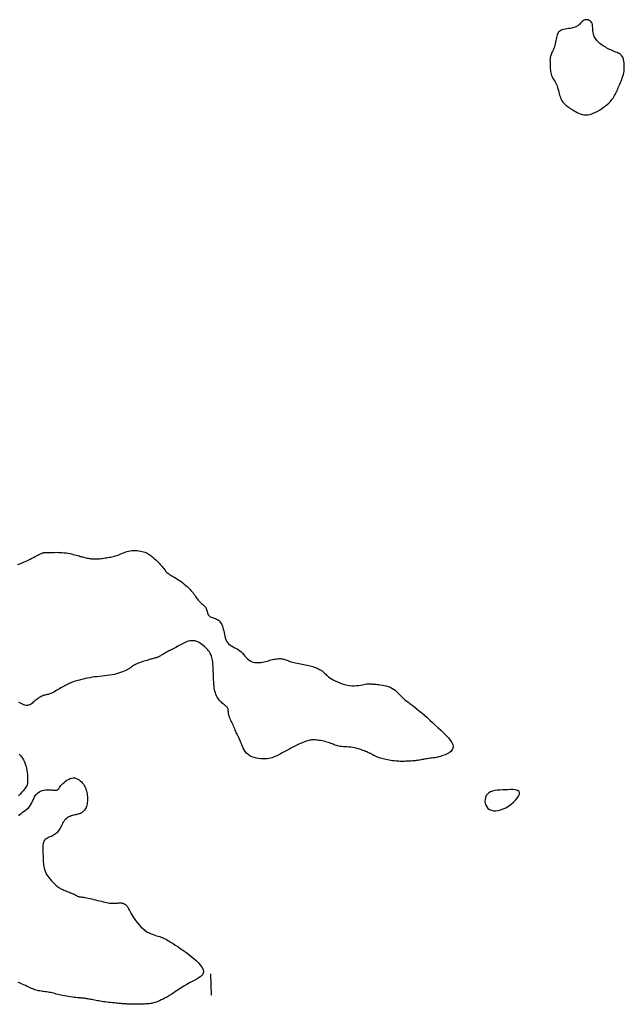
# Model space of a CAD drawing. Header units: millimetres. Extents: x 32690613 to 32693367, y 5343692 to 5344708.
# Tile 825 of 1009: x 32693111 to 32693139, y 5344178 to 5344223. Entities that reach past the tile are written whole.
import ezdxf

# ---------------------------------------------------------------- set-up
doc = ezdxf.new("R2010")
doc.units = ezdxf.units.MM
doc.header["$LTSCALE"] = 20
doc.layers.add('02-DGM_HL_492.00', color=82, linetype='Continuous')

msp = doc.modelspace()

# ---------------------------------------------------------------- linework, layer by layer
at = {"layer": '02-DGM_HL_492.00', "elevation": 492, "flags": 128}
for points in [[(32693138.796, 5344221.029), (32693138.81, 5344221.12), (32693138.818, 5344221.213), (32693138.822, 5344221.306), (32693138.82, 5344221.399), (32693138.813, 5344221.488), (32693138.801, 5344221.571), (32693138.784, 5344221.648), (32693138.762, 5344221.715), (32693138.735, 5344221.771), (32693138.703, 5344221.817), (32693138.666, 5344221.856), (32693138.626, 5344221.887), (32693138.581, 5344221.914), (32693138.534, 5344221.938), (32693138.483, 5344221.96), (32693138.43, 5344221.982), (32693138.374, 5344222.005), (32693138.317, 5344222.03), (32693138.258, 5344222.056), (32693138.198, 5344222.084), (32693138.137, 5344222.113), (32693138.077, 5344222.143), (32693138.016, 5344222.175), (32693137.956, 5344222.207), (32693137.898, 5344222.241), (32693137.84, 5344222.277), (32693137.785, 5344222.313), (32693137.731, 5344222.351), (32693137.68, 5344222.391), (32693137.632, 5344222.432), (32693137.587, 5344222.475), (32693137.546, 5344222.519), (32693137.509, 5344222.565), (32693137.476, 5344222.613), (32693137.446, 5344222.663), (32693137.421, 5344222.714), (32693137.4, 5344222.767), (32693137.383, 5344222.822), (32693137.37, 5344222.878), (32693137.361, 5344222.935), (32693137.356, 5344222.993), (32693137.353, 5344223.052), (32693137.352, 5344223.11), (32693137.35, 5344223.167), (32693137.345, 5344223.222), (32693137.336, 5344223.274), (32693137.321, 5344223.322), (32693137.299, 5344223.365), (32693137.268, 5344223.403), (32693137.23, 5344223.435), (32693137.186, 5344223.46), (32693137.138, 5344223.478), (32693137.088, 5344223.488), (32693137.038, 5344223.49), (32693136.99, 5344223.484), (32693136.944, 5344223.468), (32693136.904, 5344223.443), (32693136.866, 5344223.411), (32693136.83, 5344223.372), (32693136.793, 5344223.331), (32693136.755, 5344223.288), (32693136.712, 5344223.246), (32693136.663, 5344223.206), (32693136.606, 5344223.171), (32693136.54, 5344223.143), (32693136.467, 5344223.12), (32693136.389, 5344223.102), (32693136.308, 5344223.087), (32693136.226, 5344223.075), (32693136.147, 5344223.063), (32693136.071, 5344223.05), (32693136.002, 5344223.037), (32693135.941, 5344223.02), (32693135.888, 5344223), (32693135.843, 5344222.976), (32693135.804, 5344222.948), (32693135.77, 5344222.915), (32693135.742, 5344222.876), (32693135.718, 5344222.831), (32693135.698, 5344222.78), (32693135.681, 5344222.722), (32693135.665, 5344222.658), (32693135.652, 5344222.59), (32693135.638, 5344222.519), (32693135.625, 5344222.447), (32693135.611, 5344222.376), (32693135.595, 5344222.307), (32693135.577, 5344222.242), (32693135.557, 5344222.181), (32693135.534, 5344222.124), (32693135.509, 5344222.071), (32693135.485, 5344222.021), (32693135.461, 5344221.973), (32693135.438, 5344221.926), (32693135.418, 5344221.88), (32693135.401, 5344221.834), (32693135.389, 5344221.787), (32693135.379, 5344221.739), (32693135.373, 5344221.69), (32693135.37, 5344221.639), (32693135.369, 5344221.585), (32693135.37, 5344221.53), (32693135.371, 5344221.472), (32693135.374, 5344221.411), (32693135.376, 5344221.347), (32693135.379, 5344221.281), (32693135.384, 5344221.214), (32693135.39, 5344221.147), (32693135.399, 5344221.08), (32693135.41, 5344221.016), (32693135.425, 5344220.954), (32693135.444, 5344220.896), (32693135.467, 5344220.843), (32693135.493, 5344220.793), (32693135.522, 5344220.746), (32693135.553, 5344220.698), (32693135.584, 5344220.651), (32693135.616, 5344220.601), (32693135.645, 5344220.547), (32693135.673, 5344220.488), (32693135.697, 5344220.424), (32693135.719, 5344220.355), (32693135.739, 5344220.282), (32693135.758, 5344220.207), (32693135.776, 5344220.133), (32693135.795, 5344220.059), (32693135.814, 5344219.988), (32693135.834, 5344219.922), (32693135.856, 5344219.861), (32693135.881, 5344219.805), (32693135.907, 5344219.754), (32693135.936, 5344219.707), (32693135.967, 5344219.664), (32693136.001, 5344219.623), (32693136.037, 5344219.584), (32693136.076, 5344219.548), (32693136.118, 5344219.512), (32693136.163, 5344219.478), (32693136.21, 5344219.443), (32693136.26, 5344219.409), (32693136.313, 5344219.374), (32693136.37, 5344219.339), (32693136.429, 5344219.302), (32693136.492, 5344219.264), (32693136.557, 5344219.224), (32693136.627, 5344219.184), (32693136.7, 5344219.147), (32693136.777, 5344219.115), (32693136.858, 5344219.089), (32693136.945, 5344219.072), (32693137.036, 5344219.066), (32693137.133, 5344219.073), (32693137.235, 5344219.095), (32693137.341, 5344219.13), (32693137.448, 5344219.176), (32693137.556, 5344219.231), (32693137.661, 5344219.292), (32693137.763, 5344219.357), (32693137.858, 5344219.424), (32693137.946, 5344219.491), (32693138.025, 5344219.555), (32693138.095, 5344219.618), (32693138.157, 5344219.678), (32693138.211, 5344219.737), (32693138.259, 5344219.795), (32693138.302, 5344219.852), (32693138.34, 5344219.908), (32693138.373, 5344219.964), (32693138.404, 5344220.021), (32693138.431, 5344220.078), (32693138.457, 5344220.136), (32693138.482, 5344220.194), (32693138.507, 5344220.254), (32693138.531, 5344220.314), (32693138.556, 5344220.375), (32693138.583, 5344220.438), (32693138.612, 5344220.503), (32693138.641, 5344220.569), (32693138.672, 5344220.638), (32693138.701, 5344220.709), (32693138.729, 5344220.784), (32693138.755, 5344220.861), (32693138.778, 5344220.943)], [(32693133.959, 5344187.596), (32693133.942, 5344187.651), (32693133.898, 5344187.69), (32693133.831, 5344187.717), (32693133.745, 5344187.734), (32693133.644, 5344187.742), (32693133.531, 5344187.744), (32693133.411, 5344187.741), (32693133.287, 5344187.737), (32693133.162, 5344187.732), (32693133.04, 5344187.725), (32693132.921, 5344187.714), (32693132.809, 5344187.697), (32693132.704, 5344187.673), (32693132.61, 5344187.64), (32693132.528, 5344187.596), (32693132.46, 5344187.538), (32693132.408, 5344187.466), (32693132.373, 5344187.383), (32693132.353, 5344187.293), (32693132.349, 5344187.2), (32693132.36, 5344187.107), (32693132.387, 5344187.019), (32693132.429, 5344186.939), (32693132.486, 5344186.872), (32693132.559, 5344186.82), (32693132.644, 5344186.784), (32693132.74, 5344186.764), (32693132.845, 5344186.761), (32693132.958, 5344186.773), (32693133.076, 5344186.801), (32693133.197, 5344186.845), (32693133.319, 5344186.904), (32693133.441, 5344186.979), (32693133.558, 5344187.065), (32693133.667, 5344187.158), (32693133.764, 5344187.255), (32693133.846, 5344187.352), (32693133.908, 5344187.443), (32693133.947, 5344187.526)]]:
    msp.add_lwpolyline(points, close=True, dxfattribs=at)
for points in [[(32693110.649, 5344198.196), (32693110.746, 5344198.233), (32693110.844, 5344198.272), (32693110.941, 5344198.313), (32693111.035, 5344198.356), (32693111.127, 5344198.4), (32693111.215, 5344198.444), (32693111.298, 5344198.487), (32693111.376, 5344198.528), (32693111.448, 5344198.566), (32693111.513, 5344198.6), (32693111.57, 5344198.631), (32693111.621, 5344198.657), (32693111.666, 5344198.679), (32693111.705, 5344198.698), (32693111.74, 5344198.713), (32693111.772, 5344198.726), (32693111.8, 5344198.735), (32693111.827, 5344198.743), (32693111.852, 5344198.748), (32693111.878, 5344198.752), (32693111.905, 5344198.754), (32693111.936, 5344198.755), (32693111.971, 5344198.755), (32693112.012, 5344198.755), (32693112.06, 5344198.756), (32693112.118, 5344198.756), (32693112.185, 5344198.757), (32693112.262, 5344198.759), (32693112.345, 5344198.76), (32693112.433, 5344198.761), (32693112.525, 5344198.76), (32693112.619, 5344198.757), (32693112.714, 5344198.752), (32693112.807, 5344198.744), (32693112.897, 5344198.733), (32693112.983, 5344198.719), (32693113.067, 5344198.703), (32693113.147, 5344198.686), (32693113.223, 5344198.667), (32693113.296, 5344198.647), (32693113.365, 5344198.628), (32693113.43, 5344198.609), (32693113.492, 5344198.591), (32693113.55, 5344198.574), (32693113.605, 5344198.559), (32693113.658, 5344198.544), (32693113.71, 5344198.531), (32693113.76, 5344198.518), (32693113.81, 5344198.506), (32693113.861, 5344198.496), (32693113.912, 5344198.486), (32693113.964, 5344198.477), (32693114.017, 5344198.469), (32693114.072, 5344198.463), (32693114.128, 5344198.459), (32693114.185, 5344198.456), (32693114.245, 5344198.455), (32693114.306, 5344198.456), (32693114.369, 5344198.46), (32693114.435, 5344198.466), (32693114.501, 5344198.473), (32693114.567, 5344198.481), (32693114.634, 5344198.491), (32693114.701, 5344198.501), (32693114.766, 5344198.511), (32693114.83, 5344198.522), (32693114.893, 5344198.532), (32693114.953, 5344198.543), (32693115.013, 5344198.554), (32693115.072, 5344198.566), (32693115.131, 5344198.58), (32693115.19, 5344198.596), (32693115.249, 5344198.614), (32693115.31, 5344198.636), (32693115.373, 5344198.661), (32693115.437, 5344198.688), (32693115.503, 5344198.716), (32693115.571, 5344198.744), (32693115.641, 5344198.771), (32693115.714, 5344198.796), (32693115.789, 5344198.817), (32693115.867, 5344198.832), (32693115.947, 5344198.843), (32693116.028, 5344198.847), (32693116.11, 5344198.846), (32693116.192, 5344198.842), (32693116.271, 5344198.833), (32693116.347, 5344198.82), (32693116.419, 5344198.805), (32693116.485, 5344198.788), (32693116.545, 5344198.768), (32693116.6, 5344198.747), (32693116.651, 5344198.723), (32693116.699, 5344198.697), (32693116.745, 5344198.667), (32693116.791, 5344198.634), (32693116.838, 5344198.598), (32693116.887, 5344198.557), (32693116.94, 5344198.513), (32693116.995, 5344198.464), (32693117.051, 5344198.414), (32693117.107, 5344198.361), (32693117.162, 5344198.307), (32693117.216, 5344198.253), (32693117.266, 5344198.2), (32693117.312, 5344198.149), (32693117.354, 5344198.1), (32693117.39, 5344198.053), (32693117.424, 5344198.009), (32693117.455, 5344197.967), (32693117.485, 5344197.928), (32693117.514, 5344197.891), (32693117.544, 5344197.857), (32693117.575, 5344197.826), (32693117.609, 5344197.797), (32693117.646, 5344197.77), (32693117.685, 5344197.743), (32693117.729, 5344197.717), (32693117.776, 5344197.689), (32693117.828, 5344197.66), (32693117.884, 5344197.627), (32693117.946, 5344197.59), (32693118.012, 5344197.548), (32693118.083, 5344197.502), (32693118.156, 5344197.453), (32693118.231, 5344197.4), (32693118.306, 5344197.344), (32693118.38, 5344197.286), (32693118.451, 5344197.227), (32693118.518, 5344197.168), (32693118.581, 5344197.107), (32693118.638, 5344197.048), (32693118.691, 5344196.988), (32693118.74, 5344196.93), (32693118.786, 5344196.873), (32693118.827, 5344196.818), (32693118.866, 5344196.766), (32693118.903, 5344196.716), (32693118.937, 5344196.668), (32693118.97, 5344196.624), (32693119.001, 5344196.582), (32693119.031, 5344196.543), (32693119.061, 5344196.507), (32693119.091, 5344196.472), (32693119.122, 5344196.439), (32693119.154, 5344196.408), (32693119.187, 5344196.379), (32693119.221, 5344196.351), (32693119.255, 5344196.322), (32693119.288, 5344196.293), (32693119.319, 5344196.262), (32693119.349, 5344196.228), (32693119.375, 5344196.192), (32693119.398, 5344196.151), (32693119.416, 5344196.106), (32693119.431, 5344196.058), (32693119.445, 5344196.008), (32693119.459, 5344195.957), (32693119.475, 5344195.909), (32693119.493, 5344195.864), (32693119.516, 5344195.824), (32693119.545, 5344195.79), (32693119.581, 5344195.764), (32693119.623, 5344195.743), (32693119.67, 5344195.727), (32693119.72, 5344195.713), (32693119.772, 5344195.699), (32693119.825, 5344195.684), (32693119.877, 5344195.664), (32693119.926, 5344195.638), (32693119.973, 5344195.605), (32693120.015, 5344195.564), (32693120.054, 5344195.516), (32693120.09, 5344195.462), (32693120.121, 5344195.402), (32693120.149, 5344195.336), (32693120.173, 5344195.265), (32693120.194, 5344195.19), (32693120.211, 5344195.111), (32693120.226, 5344195.029), (32693120.242, 5344194.946), (32693120.259, 5344194.864), (32693120.28, 5344194.784), (32693120.307, 5344194.707), (32693120.341, 5344194.636), (32693120.385, 5344194.572), (32693120.44, 5344194.515), (32693120.503, 5344194.465), (32693120.574, 5344194.419), (32693120.65, 5344194.375), (32693120.728, 5344194.333), (32693120.806, 5344194.289), (32693120.883, 5344194.243), (32693120.956, 5344194.191), (32693121.023, 5344194.133), (32693121.085, 5344194.071), (32693121.144, 5344194.007), (32693121.2, 5344193.942), (32693121.256, 5344193.879), (32693121.312, 5344193.82), (32693121.371, 5344193.767), (32693121.433, 5344193.723), (32693121.499, 5344193.689), (32693121.569, 5344193.665), (32693121.642, 5344193.649), (32693121.717, 5344193.64), (32693121.794, 5344193.639), (32693121.87, 5344193.642), (32693121.945, 5344193.651), (32693122.019, 5344193.663), (32693122.09, 5344193.677), (32693122.159, 5344193.693), (32693122.226, 5344193.711), (32693122.291, 5344193.729), (32693122.355, 5344193.747), (32693122.418, 5344193.764), (32693122.48, 5344193.78), (32693122.542, 5344193.794), (32693122.604, 5344193.806), (32693122.666, 5344193.815), (32693122.727, 5344193.821), (32693122.787, 5344193.824), (32693122.845, 5344193.824), (32693122.901, 5344193.821), (32693122.955, 5344193.814), (32693123.006, 5344193.804), (32693123.054, 5344193.791), (32693123.101, 5344193.775), (32693123.146, 5344193.757), (32693123.192, 5344193.738), (32693123.24, 5344193.717), (32693123.29, 5344193.697), (32693123.345, 5344193.676), (32693123.405, 5344193.657), (32693123.471, 5344193.64), (32693123.543, 5344193.624), (32693123.619, 5344193.608), (32693123.698, 5344193.594), (32693123.778, 5344193.58), (32693123.859, 5344193.567), (32693123.939, 5344193.553), (32693124.017, 5344193.538), (32693124.092, 5344193.523), (32693124.164, 5344193.507), (32693124.232, 5344193.49), (32693124.297, 5344193.472), (32693124.359, 5344193.453), (32693124.418, 5344193.434), (32693124.473, 5344193.414), (32693124.526, 5344193.394), (32693124.575, 5344193.372), (32693124.622, 5344193.35), (32693124.665, 5344193.327), (32693124.707, 5344193.303), (32693124.745, 5344193.278), (32693124.782, 5344193.252), (32693124.817, 5344193.224), (32693124.85, 5344193.195), (32693124.882, 5344193.164), (32693124.915, 5344193.132), (32693124.949, 5344193.097), (32693124.987, 5344193.061), (32693125.031, 5344193.022), (32693125.082, 5344192.981), (32693125.142, 5344192.938), (32693125.213, 5344192.892), (32693125.295, 5344192.844), (32693125.389, 5344192.795), (32693125.491, 5344192.747), (32693125.599, 5344192.701), (32693125.713, 5344192.659), (32693125.828, 5344192.623), (32693125.944, 5344192.595), (32693126.059, 5344192.575), (32693126.17, 5344192.566), (32693126.277, 5344192.565), (32693126.379, 5344192.572), (32693126.476, 5344192.584), (32693126.566, 5344192.599), (32693126.648, 5344192.615), (32693126.723, 5344192.631), (32693126.79, 5344192.644), (32693126.848, 5344192.653), (32693126.897, 5344192.659), (32693126.94, 5344192.661), (32693126.976, 5344192.662), (32693127.007, 5344192.66), (32693127.034, 5344192.657), (32693127.058, 5344192.654), (32693127.081, 5344192.651), (32693127.102, 5344192.648), (32693127.124, 5344192.647), (32693127.148, 5344192.645), (32693127.176, 5344192.643), (32693127.208, 5344192.641), (32693127.248, 5344192.638), (32693127.296, 5344192.634), (32693127.353, 5344192.628), (32693127.421, 5344192.621), (32693127.498, 5344192.611), (32693127.582, 5344192.597), (32693127.67, 5344192.58), (32693127.76, 5344192.559), (32693127.851, 5344192.532), (32693127.939, 5344192.499), (32693128.022, 5344192.459), (32693128.099, 5344192.412), (32693128.171, 5344192.359), (32693128.238, 5344192.301), (32693128.302, 5344192.24), (32693128.364, 5344192.177), (32693128.425, 5344192.113), (32693128.487, 5344192.05), (32693128.55, 5344191.989), (32693128.617, 5344191.93), (32693128.687, 5344191.873), (32693128.761, 5344191.816), (32693128.839, 5344191.758), (32693128.922, 5344191.697), (32693129.01, 5344191.631), (32693129.104, 5344191.56), (32693129.204, 5344191.48), (32693129.311, 5344191.392), (32693129.423, 5344191.297), (32693129.54, 5344191.194), (32693129.661, 5344191.085), (32693129.786, 5344190.972), (32693129.913, 5344190.856), (32693130.042, 5344190.737), (32693130.172, 5344190.617), (32693130.301, 5344190.498), (32693130.426, 5344190.379), (32693130.543, 5344190.262), (32693130.649, 5344190.148), (32693130.738, 5344190.039), (32693130.808, 5344189.934), (32693130.855, 5344189.836), (32693130.873, 5344189.744), (32693130.861, 5344189.661), (32693130.823, 5344189.585), (32693130.762, 5344189.518), (32693130.684, 5344189.457), (32693130.593, 5344189.405), (32693130.494, 5344189.359), (32693130.392, 5344189.32), (32693130.29, 5344189.288), (32693130.194, 5344189.262), (32693130.104, 5344189.242), (32693130.019, 5344189.226), (32693129.939, 5344189.214), (32693129.863, 5344189.204), (32693129.792, 5344189.196), (32693129.725, 5344189.188), (32693129.661, 5344189.18), (32693129.6, 5344189.17), (32693129.542, 5344189.16), (32693129.486, 5344189.149), (32693129.431, 5344189.137), (32693129.377, 5344189.126), (32693129.323, 5344189.115), (32693129.269, 5344189.105), (32693129.214, 5344189.096), (32693129.157, 5344189.088), (32693129.099, 5344189.081), (32693129.04, 5344189.076), (32693128.979, 5344189.072), (32693128.918, 5344189.068), (32693128.856, 5344189.065), (32693128.794, 5344189.063), (32693128.731, 5344189.06), (32693128.669, 5344189.058), (32693128.606, 5344189.056), (32693128.543, 5344189.054), (32693128.478, 5344189.054), (32693128.412, 5344189.054), (32693128.345, 5344189.057), (32693128.275, 5344189.061), (32693128.203, 5344189.067), (32693128.129, 5344189.076), (32693128.052, 5344189.087), (32693127.976, 5344189.1), (32693127.899, 5344189.114), (32693127.824, 5344189.129), (32693127.75, 5344189.145), (32693127.681, 5344189.161), (32693127.615, 5344189.178), (32693127.554, 5344189.194), (32693127.499, 5344189.21), (32693127.448, 5344189.225), (32693127.402, 5344189.24), (32693127.36, 5344189.255), (32693127.322, 5344189.269), (32693127.288, 5344189.282), (32693127.258, 5344189.295), (32693127.232, 5344189.308), (32693127.208, 5344189.32), (32693127.186, 5344189.332), (32693127.166, 5344189.343), (32693127.147, 5344189.354), (32693127.128, 5344189.366), (32693127.108, 5344189.377), (32693127.088, 5344189.389), (32693127.065, 5344189.401), (32693127.041, 5344189.413), (32693127.013, 5344189.426), (32693126.981, 5344189.441), (32693126.946, 5344189.456), (32693126.905, 5344189.474), (32693126.858, 5344189.493), (32693126.805, 5344189.514), (32693126.745, 5344189.538), (32693126.679, 5344189.563), (32693126.607, 5344189.589), (32693126.531, 5344189.615), (32693126.451, 5344189.64), (32693126.368, 5344189.663), (32693126.283, 5344189.683), (32693126.197, 5344189.7), (32693126.11, 5344189.712), (32693126.023, 5344189.721), (32693125.937, 5344189.727), (32693125.854, 5344189.732), (32693125.773, 5344189.737), (32693125.697, 5344189.742), (32693125.625, 5344189.749), (32693125.559, 5344189.758), (32693125.499, 5344189.771), (32693125.444, 5344189.787), (32693125.393, 5344189.805), (32693125.343, 5344189.825), (32693125.294, 5344189.846), (32693125.243, 5344189.868), (32693125.19, 5344189.89), (32693125.132, 5344189.912), (32693125.069, 5344189.933), (32693125.001, 5344189.953), (32693124.93, 5344189.971), (32693124.858, 5344189.988), (32693124.785, 5344190.004), (32693124.714, 5344190.017), (32693124.644, 5344190.028), (32693124.579, 5344190.038), (32693124.519, 5344190.044), (32693124.463, 5344190.049), (32693124.41, 5344190.051), (32693124.36, 5344190.05), (32693124.311, 5344190.047), (32693124.262, 5344190.041), (32693124.213, 5344190.032), (32693124.163, 5344190.021), (32693124.11, 5344190.008), (32693124.055, 5344189.991), (32693123.998, 5344189.973), (32693123.94, 5344189.952), (32693123.88, 5344189.929), (32693123.819, 5344189.904), (32693123.758, 5344189.878), (32693123.697, 5344189.85), (32693123.635, 5344189.821), (32693123.574, 5344189.791), (32693123.513, 5344189.76), (32693123.451, 5344189.728), (32693123.39, 5344189.695), (32693123.329, 5344189.662), (32693123.268, 5344189.628), (32693123.206, 5344189.595), (32693123.145, 5344189.561), (32693123.084, 5344189.528), (32693123.023, 5344189.494), (32693122.961, 5344189.461), (32693122.9, 5344189.428), (32693122.839, 5344189.396), (32693122.778, 5344189.365), (32693122.716, 5344189.334), (32693122.655, 5344189.304), (32693122.592, 5344189.275), (32693122.528, 5344189.249), (32693122.46, 5344189.225), (32693122.388, 5344189.204), (32693122.311, 5344189.188), (32693122.229, 5344189.176), (32693122.139, 5344189.169), (32693122.042, 5344189.169), (32693121.939, 5344189.175), (32693121.833, 5344189.187), (32693121.727, 5344189.208), (32693121.622, 5344189.236), (32693121.523, 5344189.272), (32693121.43, 5344189.317), (32693121.347, 5344189.372), (32693121.275, 5344189.436), (32693121.215, 5344189.508), (32693121.163, 5344189.584), (32693121.12, 5344189.663), (32693121.084, 5344189.743), (32693121.053, 5344189.82), (32693121.026, 5344189.893), (32693121.002, 5344189.959), (32693120.979, 5344190.016), (32693120.958, 5344190.066), (32693120.937, 5344190.11), (32693120.917, 5344190.15), (32693120.897, 5344190.187), (32693120.878, 5344190.224), (32693120.858, 5344190.262), (32693120.838, 5344190.303), (32693120.817, 5344190.348), (32693120.796, 5344190.397), (32693120.773, 5344190.45), (32693120.75, 5344190.506), (32693120.725, 5344190.564), (32693120.7, 5344190.623), (32693120.673, 5344190.684), (32693120.646, 5344190.746), (32693120.617, 5344190.807), (32693120.587, 5344190.868), (32693120.558, 5344190.928), (32693120.53, 5344190.988), (32693120.504, 5344191.046), (32693120.481, 5344191.103), (32693120.462, 5344191.158), (32693120.447, 5344191.21), (32693120.437, 5344191.261), (32693120.431, 5344191.309), (32693120.427, 5344191.354), (32693120.424, 5344191.397), (32693120.42, 5344191.437), (32693120.415, 5344191.475), (32693120.406, 5344191.51), (32693120.392, 5344191.542), (32693120.372, 5344191.571), (32693120.347, 5344191.599), (32693120.316, 5344191.625), (32693120.282, 5344191.652), (32693120.244, 5344191.68), (32693120.204, 5344191.71), (32693120.162, 5344191.744), (32693120.119, 5344191.781), (32693120.075, 5344191.824), (32693120.033, 5344191.871), (32693119.991, 5344191.924), (32693119.951, 5344191.98), (32693119.914, 5344192.04), (32693119.879, 5344192.104), (32693119.849, 5344192.172), (32693119.823, 5344192.242), (32693119.801, 5344192.316), (32693119.785, 5344192.391), (32693119.772, 5344192.467), (32693119.762, 5344192.542), (32693119.755, 5344192.617), (32693119.75, 5344192.689), (32693119.747, 5344192.758), (32693119.744, 5344192.823), (32693119.742, 5344192.883), (32693119.74, 5344192.939), (32693119.738, 5344192.993), (32693119.736, 5344193.045), (32693119.734, 5344193.097), (32693119.732, 5344193.151), (32693119.729, 5344193.207), (32693119.727, 5344193.267), (32693119.724, 5344193.332), (32693119.721, 5344193.401), (32693119.718, 5344193.472), (32693119.713, 5344193.545), (32693119.707, 5344193.617), (32693119.699, 5344193.688), (32693119.689, 5344193.757), (32693119.678, 5344193.821), (32693119.663, 5344193.881), (32693119.647, 5344193.936), (32693119.627, 5344193.988), (32693119.603, 5344194.037), (32693119.576, 5344194.085), (32693119.544, 5344194.133), (32693119.508, 5344194.181), (32693119.467, 5344194.23), (32693119.421, 5344194.281), (32693119.37, 5344194.334), (32693119.315, 5344194.386), (32693119.257, 5344194.437), (32693119.197, 5344194.486), (32693119.135, 5344194.53), (32693119.071, 5344194.569), (32693119.008, 5344194.601), (32693118.944, 5344194.626), (32693118.881, 5344194.644), (32693118.818, 5344194.654), (32693118.755, 5344194.658), (32693118.693, 5344194.656), (32693118.631, 5344194.648), (32693118.569, 5344194.634), (32693118.507, 5344194.615), (32693118.445, 5344194.592), (32693118.384, 5344194.564), (32693118.322, 5344194.534), (32693118.261, 5344194.501), (32693118.2, 5344194.467), (32693118.139, 5344194.432), (32693118.078, 5344194.397), (32693118.016, 5344194.362), (32693117.955, 5344194.33), (32693117.894, 5344194.298), (32693117.834, 5344194.268), (32693117.775, 5344194.238), (32693117.718, 5344194.21), (32693117.662, 5344194.182), (32693117.609, 5344194.155), (32693117.558, 5344194.128), (32693117.511, 5344194.101), (32693117.466, 5344194.074), (32693117.425, 5344194.049), (32693117.385, 5344194.024), (32693117.348, 5344194.001), (32693117.313, 5344193.979), (32693117.28, 5344193.958), (32693117.249, 5344193.94), (32693117.219, 5344193.925), (32693117.19, 5344193.911), (32693117.162, 5344193.899), (32693117.133, 5344193.888), (32693117.105, 5344193.879), (32693117.076, 5344193.869), (32693117.045, 5344193.86), (32693117.013, 5344193.851), (32693116.979, 5344193.841), (32693116.943, 5344193.83), (32693116.903, 5344193.819), (32693116.861, 5344193.806), (32693116.815, 5344193.793), (32693116.764, 5344193.778), (32693116.71, 5344193.762), (32693116.65, 5344193.745), (32693116.586, 5344193.726), (32693116.518, 5344193.706), (32693116.448, 5344193.684), (32693116.378, 5344193.661), (32693116.307, 5344193.637), (32693116.239, 5344193.611), (32693116.175, 5344193.585), (32693116.116, 5344193.557), (32693116.062, 5344193.528), (32693116.014, 5344193.499), (32693115.968, 5344193.468), (32693115.924, 5344193.437), (32693115.879, 5344193.405), (32693115.832, 5344193.372), (32693115.78, 5344193.339), (32693115.722, 5344193.305), (32693115.657, 5344193.272), (32693115.585, 5344193.238), (32693115.506, 5344193.205), (32693115.42, 5344193.174), (32693115.329, 5344193.144), (32693115.231, 5344193.116), (32693115.129, 5344193.091), (32693115.023, 5344193.07), (32693114.912, 5344193.051), (32693114.799, 5344193.036), (32693114.683, 5344193.023), (32693114.565, 5344193.011), (32693114.448, 5344192.999), (32693114.331, 5344192.987), (32693114.215, 5344192.974), (32693114.101, 5344192.959), (32693113.991, 5344192.94), (32693113.885, 5344192.92), (32693113.784, 5344192.898), (32693113.688, 5344192.875), (32693113.598, 5344192.851), (32693113.515, 5344192.829), (32693113.441, 5344192.808), (32693113.374, 5344192.788), (32693113.317, 5344192.772), (32693113.267, 5344192.757), (32693113.223, 5344192.743), (32693113.183, 5344192.73), (32693113.145, 5344192.716), (32693113.108, 5344192.702), (32693113.07, 5344192.685), (32693113.029, 5344192.666), (32693112.984, 5344192.644), (32693112.934, 5344192.619), (32693112.882, 5344192.592), (32693112.826, 5344192.562), (32693112.769, 5344192.53), (32693112.709, 5344192.497), (32693112.649, 5344192.463), (32693112.588, 5344192.428), (32693112.527, 5344192.392), (32693112.466, 5344192.357), (32693112.406, 5344192.323), (32693112.348, 5344192.29), (32693112.292, 5344192.259), (32693112.238, 5344192.232), (32693112.186, 5344192.208), (32693112.138, 5344192.188), (32693112.094, 5344192.173), (32693112.052, 5344192.161), (32693112.013, 5344192.152), (32693111.975, 5344192.145), (32693111.938, 5344192.138), (32693111.9, 5344192.13), (32693111.862, 5344192.119), (32693111.822, 5344192.106), (32693111.78, 5344192.088), (32693111.735, 5344192.067), (32693111.69, 5344192.041), (32693111.643, 5344192.013), (32693111.596, 5344191.981), (32693111.549, 5344191.947), (32693111.502, 5344191.911), (32693111.456, 5344191.874), (32693111.411, 5344191.835), (32693111.367, 5344191.797), (32693111.323, 5344191.76), (32693111.279, 5344191.726), (32693111.234, 5344191.697), (32693111.188, 5344191.674), (32693111.14, 5344191.658), (32693111.089, 5344191.651), (32693111.036, 5344191.654), (32693110.98, 5344191.665), (32693110.922, 5344191.684), (32693110.864, 5344191.708), (32693110.805, 5344191.735), (32693110.747, 5344191.765), (32693110.689, 5344191.795)], [(32693110.711, 5344189.387), (32693110.766, 5344189.326), (32693110.816, 5344189.263), (32693110.863, 5344189.197), (32693110.905, 5344189.128), (32693110.944, 5344189.057), (32693110.978, 5344188.981), (32693111.007, 5344188.901), (32693111.033, 5344188.817), (32693111.053, 5344188.728), (32693111.07, 5344188.636), (32693111.082, 5344188.543), (32693111.091, 5344188.451), (32693111.097, 5344188.362), (32693111.101, 5344188.278), (32693111.102, 5344188.201), (32693111.102, 5344188.133), (32693111.1, 5344188.075), (32693111.095, 5344188.026), (32693111.087, 5344187.983), (32693111.074, 5344187.942), (32693111.054, 5344187.902), (32693111.027, 5344187.859), (32693110.991, 5344187.811), (32693110.945, 5344187.755), (32693110.889, 5344187.689), (32693110.824, 5344187.616), (32693110.753, 5344187.537), (32693110.679, 5344187.456)], [(32693110.692, 5344186.521), (32693110.742, 5344186.581), (32693110.801, 5344186.637), (32693110.867, 5344186.689), (32693110.937, 5344186.74), (32693111.008, 5344186.792), (32693111.078, 5344186.846), (32693111.144, 5344186.905), (32693111.202, 5344186.971), (32693111.253, 5344187.045), (32693111.296, 5344187.125), (32693111.335, 5344187.208), (32693111.372, 5344187.292), (32693111.41, 5344187.375), (32693111.451, 5344187.452), (32693111.498, 5344187.522), (32693111.554, 5344187.583), (32693111.619, 5344187.631), (32693111.693, 5344187.668), (32693111.773, 5344187.696), (32693111.856, 5344187.714), (32693111.94, 5344187.726), (32693112.023, 5344187.732), (32693112.102, 5344187.734), (32693112.173, 5344187.732), (32693112.237, 5344187.729), (32693112.292, 5344187.725), (32693112.34, 5344187.721), (32693112.381, 5344187.718), (32693112.416, 5344187.716), (32693112.446, 5344187.717), (32693112.471, 5344187.722), (32693112.493, 5344187.731), (32693112.512, 5344187.744), (32693112.53, 5344187.763), (32693112.548, 5344187.787), (32693112.568, 5344187.815), (32693112.591, 5344187.848), (32693112.618, 5344187.886), (32693112.651, 5344187.928), (32693112.692, 5344187.975), (32693112.741, 5344188.025), (32693112.798, 5344188.077), (32693112.861, 5344188.129), (32693112.929, 5344188.177), (32693113.001, 5344188.219), (32693113.074, 5344188.254), (32693113.148, 5344188.277), (32693113.222, 5344188.287), (32693113.294, 5344188.283), (32693113.363, 5344188.264), (32693113.429, 5344188.235), (32693113.492, 5344188.196), (32693113.55, 5344188.149), (32693113.604, 5344188.098), (32693113.652, 5344188.044), (32693113.695, 5344187.989), (32693113.732, 5344187.935), (32693113.763, 5344187.881), (32693113.789, 5344187.828), (32693113.81, 5344187.774), (32693113.827, 5344187.72), (32693113.842, 5344187.664), (32693113.853, 5344187.606), (32693113.863, 5344187.545), (32693113.871, 5344187.481), (32693113.877, 5344187.415), (32693113.881, 5344187.348), (32693113.882, 5344187.28), (32693113.881, 5344187.213), (32693113.876, 5344187.147), (32693113.868, 5344187.083), (32693113.855, 5344187.022), (32693113.839, 5344186.965), (32693113.818, 5344186.912), (32693113.794, 5344186.864), (32693113.767, 5344186.819), (32693113.737, 5344186.779), (32693113.705, 5344186.743), (32693113.671, 5344186.711), (32693113.635, 5344186.684), (32693113.598, 5344186.661), (32693113.559, 5344186.642), (32693113.519, 5344186.626), (32693113.477, 5344186.613), (32693113.433, 5344186.601), (32693113.388, 5344186.589), (32693113.34, 5344186.578), (32693113.289, 5344186.566), (32693113.237, 5344186.553), (32693113.182, 5344186.538), (32693113.127, 5344186.52), (32693113.072, 5344186.5), (32693113.018, 5344186.476), (32693112.966, 5344186.447), (32693112.917, 5344186.414), (32693112.872, 5344186.376), (32693112.831, 5344186.333), (32693112.794, 5344186.285), (32693112.76, 5344186.233), (32693112.729, 5344186.179), (32693112.7, 5344186.123), (32693112.671, 5344186.067), (32693112.643, 5344186.011), (32693112.614, 5344185.956), (32693112.584, 5344185.904), (32693112.553, 5344185.855), (32693112.519, 5344185.809), (32693112.483, 5344185.765), (32693112.444, 5344185.724), (32693112.402, 5344185.687), (32693112.356, 5344185.653), (32693112.306, 5344185.623), (32693112.251, 5344185.595), (32693112.194, 5344185.57), (32693112.135, 5344185.546), (32693112.077, 5344185.521), (32693112.022, 5344185.495), (32693111.97, 5344185.465), (32693111.924, 5344185.431), (32693111.886, 5344185.392), (32693111.856, 5344185.345), (32693111.834, 5344185.293), (32693111.82, 5344185.236), (32693111.811, 5344185.175), (32693111.806, 5344185.112), (32693111.805, 5344185.048), (32693111.806, 5344184.983), (32693111.809, 5344184.92), (32693111.811, 5344184.859), (32693111.814, 5344184.799), (32693111.816, 5344184.74), (32693111.818, 5344184.682), (32693111.82, 5344184.624), (32693111.823, 5344184.565), (32693111.825, 5344184.506), (32693111.827, 5344184.444), (32693111.83, 5344184.381), (32693111.834, 5344184.315), (32693111.84, 5344184.247), (32693111.85, 5344184.178), (32693111.864, 5344184.107), (32693111.884, 5344184.034), (32693111.91, 5344183.96), (32693111.945, 5344183.885), (32693111.987, 5344183.809), (32693112.037, 5344183.732), (32693112.093, 5344183.657), (32693112.151, 5344183.584), (32693112.211, 5344183.515), (32693112.27, 5344183.45), (32693112.328, 5344183.392), (32693112.38, 5344183.34), (32693112.428, 5344183.295), (32693112.47, 5344183.258), (32693112.509, 5344183.227), (32693112.546, 5344183.2), (32693112.581, 5344183.177), (32693112.617, 5344183.156), (32693112.655, 5344183.137), (32693112.696, 5344183.118), (32693112.74, 5344183.099), (32693112.788, 5344183.079), (32693112.837, 5344183.058), (32693112.888, 5344183.037), (32693112.939, 5344183.017), (32693112.99, 5344182.997), (32693113.038, 5344182.978), (32693113.084, 5344182.959), (32693113.126, 5344182.942), (32693113.164, 5344182.926), (32693113.199, 5344182.911), (32693113.231, 5344182.897), (32693113.26, 5344182.884), (32693113.286, 5344182.871), (32693113.31, 5344182.859), (32693113.333, 5344182.847), (32693113.353, 5344182.835), (32693113.372, 5344182.824), (32693113.39, 5344182.814), (32693113.408, 5344182.804), (32693113.425, 5344182.795), (32693113.443, 5344182.787), (32693113.461, 5344182.78), (32693113.48, 5344182.775), (32693113.501, 5344182.77), (32693113.523, 5344182.767), (32693113.55, 5344182.764), (32693113.58, 5344182.761), (32693113.616, 5344182.757), (32693113.659, 5344182.751), (32693113.709, 5344182.743), (32693113.767, 5344182.733), (32693113.835, 5344182.72), (32693113.91, 5344182.704), (32693113.992, 5344182.685), (32693114.078, 5344182.665), (32693114.168, 5344182.644), (32693114.259, 5344182.622), (32693114.351, 5344182.6), (32693114.44, 5344182.578), (32693114.527, 5344182.557), (32693114.611, 5344182.537), (32693114.691, 5344182.519), (32693114.769, 5344182.502), (32693114.843, 5344182.489), (32693114.913, 5344182.478), (32693114.981, 5344182.47), (32693115.045, 5344182.466), (32693115.106, 5344182.466), (32693115.164, 5344182.469), (32693115.219, 5344182.473), (32693115.272, 5344182.479), (32693115.322, 5344182.484), (32693115.369, 5344182.487), (32693115.415, 5344182.488), (32693115.459, 5344182.485), (32693115.501, 5344182.477), (32693115.542, 5344182.464), (32693115.58, 5344182.448), (32693115.616, 5344182.428), (32693115.649, 5344182.405), (32693115.68, 5344182.379), (32693115.707, 5344182.351), (32693115.731, 5344182.321), (32693115.751, 5344182.29), (32693115.77, 5344182.256), (32693115.788, 5344182.219), (32693115.808, 5344182.177), (32693115.831, 5344182.129), (32693115.859, 5344182.073), (32693115.893, 5344182.009), (32693115.936, 5344181.936), (32693115.989, 5344181.853), (32693116.051, 5344181.761), (32693116.12, 5344181.665), (32693116.197, 5344181.567), (32693116.279, 5344181.469), (32693116.366, 5344181.376), (32693116.457, 5344181.289), (32693116.551, 5344181.212), (32693116.646, 5344181.147), (32693116.741, 5344181.092), (32693116.835, 5344181.048), (32693116.927, 5344181.011), (32693117.015, 5344180.981), (32693117.097, 5344180.956), (32693117.173, 5344180.935), (32693117.241, 5344180.916), (32693117.3, 5344180.898), (32693117.352, 5344180.88), (32693117.401, 5344180.859), (32693117.448, 5344180.837), (32693117.497, 5344180.811), (32693117.551, 5344180.78), (32693117.612, 5344180.743), (32693117.683, 5344180.7), (32693117.766, 5344180.649), (32693117.86, 5344180.591), (32693117.964, 5344180.525), (32693118.076, 5344180.453), (32693118.195, 5344180.374), (32693118.318, 5344180.289), (32693118.445, 5344180.198), (32693118.574, 5344180.101), (32693118.702, 5344180), (32693118.827, 5344179.895), (32693118.943, 5344179.788), (32693119.049, 5344179.682), (32693119.138, 5344179.577), (32693119.208, 5344179.477), (32693119.254, 5344179.382), (32693119.272, 5344179.294), (32693119.26, 5344179.215), (32693119.221, 5344179.144), (32693119.158, 5344179.078), (32693119.075, 5344179.016), (32693118.976, 5344178.955), (32693118.866, 5344178.895), (32693118.747, 5344178.834), (32693118.626, 5344178.769), (32693118.503, 5344178.699), (32693118.382, 5344178.626), (32693118.261, 5344178.55), (32693118.143, 5344178.473), (32693118.026, 5344178.397), (32693117.913, 5344178.322), (32693117.802, 5344178.251), (32693117.695, 5344178.184), (32693117.593, 5344178.124), (32693117.495, 5344178.069), (32693117.401, 5344178.02), (32693117.313, 5344177.977), (32693117.23, 5344177.939), (32693117.153, 5344177.906), (32693117.082, 5344177.879), (32693117.017, 5344177.856), (32693116.958, 5344177.838), (32693116.904, 5344177.824), (32693116.854, 5344177.814), (32693116.805, 5344177.806), (32693116.755, 5344177.801), (32693116.704, 5344177.797), (32693116.65, 5344177.794), (32693116.591, 5344177.792), (32693116.525, 5344177.789), (32693116.455, 5344177.787), (32693116.381, 5344177.784), (32693116.305, 5344177.781), (32693116.23, 5344177.779), (32693116.156, 5344177.777), (32693116.085, 5344177.776), (32693116.02, 5344177.775), (32693115.96, 5344177.776), (32693115.907, 5344177.776), (32693115.859, 5344177.778), (32693115.815, 5344177.78), (32693115.775, 5344177.782), (32693115.739, 5344177.785), (32693115.705, 5344177.788), (32693115.672, 5344177.79), (32693115.641, 5344177.793), (32693115.609, 5344177.796), (32693115.575, 5344177.799), (32693115.54, 5344177.802), (32693115.5, 5344177.805), (32693115.455, 5344177.809), (32693115.404, 5344177.813), (32693115.345, 5344177.818), (32693115.279, 5344177.824), (32693115.205, 5344177.83), (32693115.125, 5344177.838), (32693115.042, 5344177.845), (32693114.957, 5344177.854), (32693114.871, 5344177.863), (32693114.786, 5344177.873), (32693114.703, 5344177.884), (32693114.625, 5344177.895), (32693114.551, 5344177.906), (32693114.479, 5344177.918), (32693114.411, 5344177.93), (32693114.344, 5344177.943), (32693114.28, 5344177.955), (32693114.216, 5344177.968), (32693114.153, 5344177.98), (32693114.09, 5344177.992), (32693114.028, 5344178.004), (32693113.967, 5344178.015), (32693113.909, 5344178.026), (32693113.854, 5344178.035), (32693113.803, 5344178.044), (32693113.757, 5344178.051), (32693113.716, 5344178.056), (32693113.681, 5344178.06), (32693113.65, 5344178.063), (32693113.621, 5344178.065), (32693113.591, 5344178.067), (32693113.557, 5344178.069), (32693113.519, 5344178.072), (32693113.472, 5344178.075), (32693113.415, 5344178.081), (32693113.346, 5344178.088), (32693113.268, 5344178.097), (32693113.181, 5344178.108), (32693113.09, 5344178.12), (32693112.996, 5344178.134), (32693112.901, 5344178.149), (32693112.81, 5344178.165), (32693112.723, 5344178.182), (32693112.642, 5344178.199), (32693112.568, 5344178.217), (32693112.499, 5344178.235), (32693112.434, 5344178.253), (32693112.371, 5344178.271), (32693112.309, 5344178.287), (32693112.248, 5344178.303), (32693112.186, 5344178.317), (32693112.122, 5344178.329), (32693112.056, 5344178.34), (32693111.99, 5344178.35), (32693111.924, 5344178.359), (32693111.858, 5344178.368), (32693111.793, 5344178.377), (32693111.73, 5344178.386), (32693111.669, 5344178.397), (32693111.612, 5344178.408), (32693111.557, 5344178.421), (32693111.503, 5344178.435), (32693111.449, 5344178.452), (32693111.395, 5344178.47), (32693111.339, 5344178.491), (32693111.281, 5344178.515), (32693111.22, 5344178.543), (32693111.154, 5344178.573), (32693111.083, 5344178.606), (32693111.008, 5344178.641), (32693110.928, 5344178.678), (32693110.843, 5344178.715), (32693110.753, 5344178.752), (32693110.658, 5344178.789)], [(32693119.649, 5344178.197), (32693119.61, 5344179.196)]]:
    msp.add_lwpolyline(points, dxfattribs=at)

doc.saveas('drawing.dxf')
